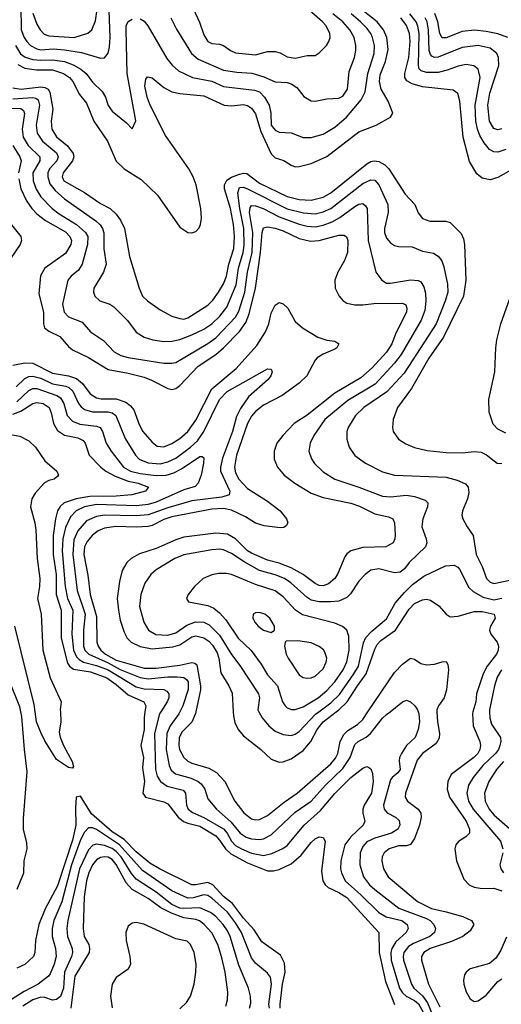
# Model space of a CAD drawing. Header units: inches. Extents: x 990535 to 1117859, y 769386 to 892122.
# Tile 350 of 656: x 1073564 to 1075987, y 798529 to 803480. Entities that reach past the tile are written whole.
import ezdxf

# ---------------------------------------------------------------- set-up
doc = ezdxf.new("R2010")
doc.units = ezdxf.units.IN
doc.header["$MEASUREMENT"] = 0
doc.layers.add('B0779', color=7, linetype='Continuous')
doc.layers.add('B0870', color=7, linetype='Continuous')

msp = doc.modelspace()

# ---------------------------------------------------------------- linework, layer by layer
at = {"layer": 'B0779', "color": 5}
for points, elevation in [([(1073551.6, 799108.4), (1073585.6, 799190), (1073587.2, 799250), (1073601.8, 799310), (1073600.7, 799340.7), (1073583.6, 799410), (1073582.5, 799462.5), (1073602.1, 799697.9), (1073588, 799810), (1073575.3, 799975.3), (1073569.6, 800000)], 2620), ([(1073768.6, 800000), (1073770.6, 799950), (1073763.4, 799896.6), (1073768.1, 799871.9), (1073784.4, 799830), (1073827.4, 799750), (1073835.3, 799724.7), (1073830, 799716), (1073810, 799719.7), (1073750, 799760.4), (1073690, 799853.6), (1073670, 799895.8), (1073648.7, 799950), (1073642, 800000)], 2580), ([(1074194.2, 800000), (1074190.4, 799970), (1074189.7, 799910), (1074173.3, 799830), (1074187.1, 799770), (1074182.4, 799717.6), (1074191.6, 799648.4), (1074184.4, 799590), (1074197.6, 799570), (1074290, 799547.2), (1074310, 799537.7), (1074360.9, 799470), (1074388.7, 799448.7), (1074410, 799439.1), (1074470, 799424), (1074550, 799376.2), (1074570, 799354.6), (1074599, 799310), (1074625.6, 799285.6), (1074710, 799240.4), (1074810, 799200.2), (1074840.2, 799199.8), (1074870, 799206.4), (1074930, 799234.5), (1074980.6, 799279.4), (1075030, 799342.7), (1075050, 799361), (1075070, 799371.1), (1075090, 799368.2), (1075100.3, 799350), (1075082.3, 799197.7), (1075089.7, 799149.7), (1075100.5, 799130), (1075116, 799116), (1075170, 799091.2), (1075210, 799065.2), (1075371, 798890), (1075371.7, 798790), (1075404, 798644), (1075450, 798528.5)], 2620), ([(1074273.9, 800000), (1074267.3, 799990), (1074242.8, 799890), (1074246.5, 799710), (1074256, 799676), (1074271.7, 799650), (1074306.1, 799626.1), (1074386.1, 799606.1), (1074398.2, 799590), (1074403, 799530), (1074412.1, 799510), (1074432.8, 799492.8), (1074490, 799468.7), (1074590, 799410.4), (1074607.7, 799390), (1074630, 799349.2), (1074650, 799327.8), (1074679.5, 799310), (1074730, 799289.1), (1074790, 799276.5), (1074832.8, 799287.2), (1074887.7, 799312.3), (1074910, 799327.7), (1074994.8, 799430), (1075077.1, 799502.9), (1075150, 799588.6), (1075230, 799668.8), (1075290, 799717.1), (1075310, 799724.6), (1075320.3, 799720.3), (1075330, 799713), (1075339.6, 799690), (1075341.6, 799650), (1075334.4, 799590), (1075297.1, 799530), (1075290.1, 799510), (1075290.6, 799490), (1075300.8, 799450), (1075292.5, 799430), (1075229.2, 799370.8), (1075199.9, 799330), (1075179.6, 799250), (1075178.2, 799210), (1075182.2, 799190), (1075201.2, 799150), (1075280, 799080), (1075370.7, 798990), (1075408.1, 798968.1), (1075486.2, 798950), (1075512.9, 798930), (1075518.3, 798910), (1075508.7, 798890), (1075456.3, 798843.7), (1075435.8, 798810), (1075431.2, 798788.8), (1075432.9, 798750), (1075474.8, 798610), (1075490, 798586.9), (1075508, 798570), (1075550, 798548.1), (1075570, 798530.7), (1075593, 798490)], 2640), ([(1074369.9, 800000), (1074365, 799990), (1074321, 799930), (1074304.3, 799890), (1074301, 799810), (1074315.6, 799730), (1074326.7, 799706.7), (1074347.3, 799687.3), (1074426.1, 799666.1), (1074462.3, 799650), (1074477.8, 799637.8), (1074495, 799610), (1074510, 799561.3), (1074553.7, 799510), (1074627, 799447), (1074673.1, 799390), (1074702.9, 799370), (1074730, 799361), (1074770, 799357.8), (1074790, 799361.3), (1074830, 799380.3), (1074950, 799494.5), (1075030, 799550), (1075103, 799630), (1075190, 799713.8), (1075225.9, 799770), (1075250, 799834.6), (1075266, 799850), (1075307.3, 799872.7), (1075329, 799891), (1075390, 799968.5), (1075410, 799986.4), (1075427, 800000)], 2660), ([(1074450.4, 800000), (1074448.6, 799991.4), (1074430, 799948.4), (1074381.2, 799898.8), (1074366.1, 799870), (1074364, 799830), (1074368.2, 799810), (1074390, 799770.1), (1074410, 799750.8), (1074430, 799740.9), (1074515.7, 799715.7), (1074554.4, 799694.4), (1074596.6, 799650), (1074646.3, 799550), (1074692.3, 799492.3), (1074730, 799461.8), (1074750, 799456.6), (1074770, 799458.5), (1074810, 799477.5), (1074894.7, 799545.3), (1074959.6, 799590), (1075130, 799738.6), (1075152.9, 799767.1), (1075163.9, 799790), (1075175.7, 799850), (1075194.6, 799885.4), (1075214.9, 799905.1), (1075263.9, 799936.1), (1075290, 799961.8), (1075316, 800000)], 2680), ([(1074638.6, 800000), (1074639.7, 799979.7), (1074646.7, 799946.7), (1074663, 799910), (1074690, 799878.9), (1074777.5, 799810), (1074830, 799761.8), (1074870, 799746.3), (1074890, 799748.3), (1074930, 799763.9), (1074990, 799805.1), (1075028.1, 799850), (1075060.9, 799910), (1075090, 799949.7), (1075156.3, 800000)], 2720), ([(1074767.6, 800000), (1074783.5, 799970), (1074816.8, 799930), (1074850, 799903), (1074890, 799886), (1074930, 799881.1), (1074950, 799887.1), (1074970, 799900.1), (1075052.1, 799987.9), (1075068.6, 800000)], 2740), ([(1075569.1, 800000), (1075571.6, 799991.6), (1075575.3, 799950), (1075569.4, 799910), (1075553.8, 799870), (1075510, 799830.6), (1075484.1, 799790), (1075475.1, 799770), (1075473.6, 799753.6), (1075477.3, 799710), (1075466.6, 799693.4), (1075437.7, 799670), (1075430, 799657.6), (1075393.8, 799530), (1075397.1, 799510), (1075412.1, 799492.1), (1075454.7, 799470), (1075473.4, 799453.4), (1075476.8, 799430), (1075466.5, 799410), (1075434.7, 799390), (1075350, 799364.9), (1075310, 799345.3), (1075290, 799322), (1075277.4, 799290), (1075275.6, 799230), (1075293.7, 799170), (1075324, 799130), (1075350, 799106.2), (1075471.8, 799011.8), (1075610, 798960.8), (1075629.5, 798950), (1075647.7, 798930), (1075655.1, 798910), (1075650.9, 798890), (1075627.4, 798870), (1075545.1, 798834.9), (1075520.8, 798819.2), (1075497.2, 798790), (1075492.6, 798770), (1075495.3, 798750), (1075535.5, 798630), (1075547.1, 798610), (1075590.7, 798570.7), (1075615.4, 798535.4), (1075643.1, 798470)], 2660), ([(1075663.3, 800000), (1075665.4, 799950), (1075676.4, 799890), (1075673.5, 799866.5), (1075659, 799841), (1075591.2, 799790), (1075563.3, 799756.7), (1075504.2, 799590), (1075503, 799570), (1075514.3, 799550), (1075568.1, 799510), (1075581.4, 799490), (1075584.3, 799470), (1075575.1, 799430), (1075550, 799362.2), (1075530, 799331.6), (1075510, 799325.9), (1075470, 799325.8), (1075422.7, 799310), (1075397.8, 799290), (1075386.8, 799270), (1075385.1, 799250), (1075393.8, 799210), (1075417.7, 799170), (1075565.2, 799045.2), (1075636.5, 799010), (1075710, 798994.6), (1075792.8, 798970), (1075837.6, 798950), (1075848.4, 798930), (1075830, 798898.9), (1075793.7, 798870), (1075735.8, 798844.2), (1075629.2, 798810), (1075596.6, 798790), (1075586.1, 798770), (1075585.6, 798750), (1075619.9, 798630), (1075676.8, 798516.8)], 2680), ([(1075844.3, 800000), (1075841.3, 799990), (1075845.9, 799930), (1075879.6, 799850), (1075882.1, 799830), (1075878.2, 799810), (1075868, 799790), (1075848.6, 799770), (1075735.2, 799684.8), (1075717.9, 799650), (1075715.1, 799610), (1075726.2, 799570), (1075809.6, 799450), (1075827.3, 799410), (1075826.3, 799390), (1075808.4, 799371.6), (1075772, 799348), (1075758.3, 799330), (1075753.1, 799310), (1075761, 799250), (1075798.1, 799158.1), (1075824.9, 799130), (1075850, 799118.5), (1075890, 799111.6), (1075950, 799112.9), (1075990, 799099.9)], 2720), ([(1075927.4, 800000), (1075928.7, 799970), (1075937.9, 799937.9), (1075983.6, 799870), (1075984.6, 799850), (1075978.9, 799830), (1075972, 799810), (1075958.1, 799790), (1075893.3, 799730), (1075846, 799670), (1075822.1, 799630), (1075812.7, 799590), (1075821.8, 799550), (1075845.4, 799510), (1075982.3, 799350), (1075994.8, 799310)], 2740), ([(1075998.5, 799750), (1075962.4, 799710), (1075923.7, 799650), (1075902.4, 799590), (1075906.5, 799550), (1075926.2, 799510), (1075950, 799482.1), (1076030.5, 799410.5)], 2760), ([(1074875, 798510), (1074873.7, 798530), (1074886.3, 798630), (1074900.1, 798690), (1074895.5, 798735.5), (1074875.3, 798775.3), (1074782.4, 798842.4), (1074744.1, 798904.1), (1074690, 798961.5), (1074635.1, 799035.1), (1074590, 799071), (1074536.2, 799130), (1074510, 799141.1), (1074450, 799128.9), (1074430, 799130.3), (1074270, 799208), (1074218.8, 799238.8), (1074150, 799294.8), (1074090, 799357), (1074030, 799396.9), (1073925.8, 799485.8), (1073870, 799576.2), (1073848.4, 799570), (1073844.2, 799515.8), (1073845.9, 799430), (1073830, 799354.9), (1073754.7, 799125.3), (1073691.9, 799008.1), (1073660.3, 798930), (1073643.3, 798850), (1073640.6, 798790), (1073633, 798770), (1073590, 798729.7), (1073550.6, 798710)], 2620), ([(1074821, 798510), (1074817.9, 798530), (1074831.3, 798630), (1074825, 798665), (1074810, 798685.1), (1074750, 798736.5), (1074730, 798762), (1074680.1, 798890), (1074650, 798939), (1074610, 798991.3), (1074530, 799062.6), (1074510, 799075.2), (1074490, 799078.8), (1074436.5, 799063.5), (1074410, 799062.6), (1074330, 799098.8), (1074181.2, 799201.2), (1074065.9, 799330), (1073950, 799408.2), (1073930, 799416.9), (1073910, 799415.6), (1073890, 799395.2), (1073870, 799355.6), (1073824.8, 799230), (1073776.6, 799043.4), (1073735.8, 798950), (1073727.9, 798910), (1073727, 798870), (1073743.8, 798810), (1073747.4, 798770), (1073738.1, 798730), (1073717.2, 798682.8), (1073708.6, 798670), (1073656.8, 798630), (1073586.6, 798593.4), (1073510, 798544.9)], 2640), ([(1074719.8, 798510), (1074726.3, 798533.7), (1074725.2, 798570), (1074715, 798610), (1074665.8, 798725.8), (1074622.9, 798870), (1074610, 798898.1), (1074587.4, 798930), (1074550.8, 798970), (1074523.4, 798990), (1074470, 799013.8), (1074390, 799010.5), (1074370, 799013), (1074329.9, 799030), (1074250, 799093.1), (1074150, 799158.1), (1074126.4, 799186.4), (1074075, 799270), (1074050, 799297.9), (1074030, 799311.8), (1073990, 799327.7), (1073950, 799333.3), (1073931.6, 799328.4), (1073910, 799305.3), (1073864.5, 799210), (1073805.9, 798950), (1073801.4, 798910), (1073804.9, 798870), (1073827.5, 798810), (1073830.1, 798790), (1073825.6, 798770), (1073789.2, 798690), (1073783.8, 798610), (1073770, 798568.4), (1073750, 798552.5), (1073730, 798549.9), (1073690, 798563.5), (1073670, 798564.3), (1073630, 798551.3), (1073580, 798520)], 2660), ([(1074600.8, 798519.2), (1074608.9, 798551.1), (1074610.7, 798590), (1074598.6, 798690), (1074581.8, 798761.8), (1074561.2, 798830), (1074530, 798887.4), (1074491.9, 798930), (1074468.9, 798948.9), (1074450, 798955.7), (1074390, 798963.7), (1074327.2, 798987.2), (1074274.5, 799014.5), (1074210, 799060.2), (1074130, 799106.5), (1074099.2, 799139.2), (1074050, 799231.8), (1074030, 799257.3), (1074010, 799268.5), (1073990, 799270.9), (1073970, 799266.9), (1073950, 799255.1), (1073929.6, 799230.4), (1073911.4, 799190), (1073901, 799150), (1073888.8, 799068.8), (1073882.7, 798910), (1073888.8, 798870), (1073911.3, 798830), (1073915.9, 798810), (1073913.3, 798790), (1073842, 798670), (1073821.7, 798510)], 2680), ([(1075994.4, 799290), (1075980.2, 799230), (1075984.3, 799210), (1075997.5, 799190)], 2740), ([(1074370, 798506.8), (1074402.8, 798537.2), (1074423.2, 798570), (1074441.7, 798630), (1074450.4, 798690), (1074451.6, 798730), (1074441.1, 798790), (1074424, 798830), (1074406.5, 798846.5), (1074350, 798858.8), (1074188.8, 798931.2), (1074150, 798940.2), (1074130, 798937.5), (1074110, 798922.4), (1074097.8, 798890), (1074100.5, 798850), (1074118.5, 798770), (1074121.6, 798730), (1074110, 798704.8), (1074050, 798663.2), (1074030.1, 798630), (1074020.5, 798570), (1074030, 798511.8)], 2720), ([(1076013, 798867), (1075982.9, 798797.1), (1075960, 798760), (1075926.7, 798733.3), (1075830, 798706.8), (1075809.7, 798690.3), (1075802.4, 798677.6), (1075796.8, 798650), (1075798, 798630), (1075810, 798592.3), (1075830, 798555.6), (1075850, 798542.6), (1075870, 798546.5), (1075910, 798575), (1075970, 798643.6), (1075990, 798656.9)], 2720)]:
    msp.add_lwpolyline(points, dxfattribs=dict(at, elevation=elevation))
at = {"layer": 'B0870', "color": 5}
for points, elevation in [([(1073630, 803513.4), (1073650, 803457.4), (1073667.2, 803430), (1073687.5, 803407.5), (1073710, 803398.8), (1073838, 803390), (1073906.8, 803413.2), (1073926.8, 803430), (1073945.2, 803474.8), (1073963.1, 803590)], 2880), ([(1073554.2, 803254.2), (1073590, 803236.1), (1073648, 803228), (1073730, 803228.5), (1073783.9, 803210), (1073814.6, 803190), (1073831.8, 803170), (1073864.8, 803104.8), (1073899.6, 803059.6), (1073937, 802970), (1074006.2, 802870), (1074050, 802768), (1074090, 802731), (1074176, 802676), (1074257.8, 802597.8), (1074370, 802436.5), (1074410, 802410.3), (1074430, 802408.8), (1074450, 802415.8), (1074466.5, 802433.5), (1074474, 802450), (1074478.5, 802481.5), (1074475.2, 802530), (1074451.3, 802650), (1074436.1, 802690), (1074414.2, 802730), (1074298.2, 802898.2), (1074220.5, 803050), (1074204.9, 803090), (1074193.4, 803146.6), (1074198.2, 803181.8), (1074206.4, 803193.6), (1074230, 803188), (1074290, 803139.2), (1074330, 803117.7), (1074369.2, 803109.2), (1074490, 803098.1), (1074593, 803050), (1074630, 803047.2), (1074690, 803053.4), (1074710, 803049.1), (1074730, 803034.6), (1074750, 803006.3), (1074778, 802918), (1074830, 802805), (1074850, 802786.2), (1074892.5, 802772.5), (1074930, 802748), (1074950, 802740.9), (1074970, 802741.7), (1075030, 802756.8), (1075110, 802791.8), (1075270, 802916.8), (1075357.8, 802950), (1075429.6, 802990), (1075440.5, 803010), (1075418.5, 803070), (1075383.3, 803130), (1075373.5, 803170), (1075377.9, 803202.1), (1075404.5, 803270), (1075417.2, 803330), (1075411.3, 803390), (1075394.6, 803430), (1075362.5, 803470), (1075276.6, 803536.6)], 2820), ([(1073569.1, 803550), (1073572, 803430), (1073586.9, 803390), (1073599.6, 803370), (1073618.9, 803350), (1073650, 803333.1), (1073670, 803328.3), (1073733.3, 803333.3), (1073790, 803329.2), (1073874.7, 803314.7), (1073970, 803286.7), (1073990, 803287.9), (1074008.6, 803311.4), (1074016.4, 803343.6), (1074020.1, 803390), (1074013.6, 803526.4)], 2860), ([(1074436.4, 803536.4), (1074468.2, 803468.2), (1074490, 803404.2), (1074510, 803370.2), (1074530, 803361.3), (1074570, 803357.5), (1074590, 803350.1), (1074624.8, 803324.8), (1074650, 803313.4), (1074750, 803303.4), (1074810, 803319.6), (1074850, 803320.8), (1074874.1, 803314.1), (1074910, 803293.1), (1074950, 803287.5), (1075010, 803300.6), (1075050, 803300.2), (1075070, 803312.9), (1075107.8, 803350), (1075119.7, 803370), (1075125.8, 803390), (1075123.9, 803410), (1075105.5, 803450), (1075088.1, 803470), (1074981.9, 803561.9)], 2880), ([(1073543.7, 803350), (1073569, 803309), (1073591.8, 803291.8), (1073630, 803280.2), (1073670, 803276.6), (1073730, 803279.1), (1073790, 803269.2), (1073833.9, 803253.9), (1073872.1, 803232.1), (1073897.9, 803210), (1073930, 803166.6), (1073979.6, 803119.6), (1073995.8, 803090), (1074010, 803049.1), (1074030, 803020.2), (1074100.9, 802960.9), (1074130, 802930.7), (1074148, 802972), (1074104.8, 803210), (1074099.2, 803430), (1074100.6, 803450), (1074109.3, 803470.7), (1074130, 803482.8)], 2840), ([(1074170, 803484.7), (1074190, 803473), (1074209.3, 803450), (1074305.1, 803285.1), (1074330.8, 803250.8), (1074362.6, 803222.6), (1074433.1, 803190), (1074530, 803171.3), (1074590, 803143.9), (1074745.9, 803125.9), (1074770, 803116.6), (1074795, 803090), (1074818.9, 803050), (1074826.7, 803010), (1074830, 802950.5), (1074850, 802925.2), (1074870, 802914.3), (1074930, 802911.2), (1074990, 802888.4), (1075030, 802887.1), (1075090, 802904.3), (1075150, 802939.8), (1075208.5, 802990), (1075282.2, 803077.8), (1075302.3, 803117.7), (1075316, 803210), (1075346.5, 803310), (1075348.7, 803350), (1075339.3, 803390), (1075329.9, 803410), (1075310, 803438.4), (1075278.4, 803470), (1075230.8, 803510)], 2840), ([(1074323.7, 803490), (1074353.2, 803433.2), (1074428.1, 803310), (1074461.8, 803281.8), (1074590, 803226.2), (1074655.9, 803215.9), (1074731.1, 803211.1), (1074793.1, 803193.1), (1074850, 803167.1), (1074910, 803163.6), (1074930, 803158), (1074958.6, 803138.6), (1074993.2, 803093.2), (1075030, 803072.4), (1075050, 803070.2), (1075110, 803081.6), (1075170, 803085.1), (1075190, 803096.3), (1075212.4, 803130), (1075220.8, 803219.2), (1075247.8, 803290), (1075254.9, 803325.1), (1075255.7, 803350), (1075246.7, 803390), (1075224.2, 803430), (1075189.9, 803470), (1075138.7, 803510)], 2860), ([(1076050, 802732.4), (1075970, 802686.9), (1075930, 802675.6), (1075890, 802682.9), (1075864.3, 802704.3), (1075827.3, 802767.3), (1075794.9, 802890), (1075777.9, 803070), (1075768.6, 803108.6), (1075745.4, 803125.4), (1075590, 803142.2), (1075538.1, 803158.1), (1075512.1, 803172.1), (1075501.1, 803190), (1075501.4, 803210), (1075521.2, 803290), (1075528.2, 803370), (1075524.3, 803410), (1075510.7, 803450.7), (1075482, 803490)], 2780), ([(1076010, 802827), (1075970, 802813.7), (1075950, 802815.2), (1075927.7, 802827.7), (1075900.6, 802860.6), (1075878.6, 802898.6), (1075866.3, 802930), (1075858, 802970), (1075855.8, 803050), (1075879.9, 803190), (1075871.1, 803231.1), (1075848.9, 803248.9), (1075810, 803254.4), (1075770, 803247.3), (1075714, 803226), (1075670, 803215.1), (1075610, 803214.2), (1075583.2, 803223.2), (1075573.8, 803233.8), (1075570.3, 803250.3), (1075574.5, 803410), (1075567.6, 803447.6), (1075558.1, 803470), (1075526.4, 803510)], 2760), ([(1075990, 802930.9), (1075970, 802925.9), (1075950, 802932.5), (1075927.3, 802970), (1075919.8, 803050), (1075929.3, 803110), (1075973.7, 803250), (1075973.2, 803290), (1075964.9, 803310), (1075930, 803337.8), (1075870, 803350.4), (1075790, 803340.3), (1075670, 803291.2), (1075650, 803289.9), (1075637.6, 803297.6), (1075630, 803305.8), (1075624.6, 803324.6), (1075621, 803430), (1075613.1, 803470), (1075604.1, 803490)], 2740), ([(1076020.3, 803390), (1075970, 803408.8), (1075910, 803421.6), (1075852.3, 803427.7), (1075790, 803420.9), (1075710, 803388.5), (1075690, 803389.3), (1075678.4, 803410), (1075667.7, 803470), (1075652, 803512)], 2720), ([(1073530, 803137.3), (1073571.1, 803131.1), (1073670, 803142.4), (1073690, 803139.6), (1073707.6, 803130), (1073716.3, 803116.3), (1073730.4, 803030), (1073721.8, 802970), (1073725.8, 802930), (1073750, 802891.3), (1073805.4, 802845.4), (1073833.1, 802806.9), (1073835.7, 802790), (1073829.6, 802770), (1073783.3, 802710), (1073778.5, 802690), (1073786.7, 802670), (1073890.7, 802610.7), (1073970, 802555.1), (1074019.3, 802530), (1074050, 802503), (1074071.3, 802471.3), (1074090.8, 802430), (1074116.8, 802290), (1074164.6, 802130), (1074182.5, 802090), (1074206.7, 802066.7), (1074270, 802021.5), (1074330, 801990.1), (1074370, 801976.8), (1074390, 801974.9), (1074410, 801980.1), (1074510, 802044.8), (1074535.3, 802070), (1074564.9, 802110), (1074590, 802152.6), (1074605.2, 802190), (1074616.6, 802250), (1074640.8, 802330), (1074645.4, 802390), (1074640.3, 802450), (1074624.7, 802530), (1074594.4, 802630), (1074593.7, 802650), (1074606, 802674), (1074630, 802688.9), (1074670, 802703.9), (1074690, 802708.8), (1074706.5, 802706.5), (1074770, 802657.6), (1074910, 802591.8), (1074970, 802575.5), (1075030, 802572.8), (1075090, 802587.7), (1075130, 802609.7), (1075310, 802755.4), (1075330, 802766.6), (1075347.3, 802770), (1075370, 802766.5), (1075400.4, 802750), (1075421.8, 802730), (1075503.6, 802603.6), (1075551.1, 802550), (1075568.8, 802508.8), (1075590, 802480.9), (1075627.3, 802467.3), (1075707.1, 802467.1), (1075730, 802460.9), (1075784.7, 802404.7), (1075797.4, 802377.4), (1075801.7, 802350), (1075808.8, 802170), (1075796.1, 802090), (1075696.4, 801883.6), (1075622.5, 801777.5), (1075534.9, 801625.1), (1075465, 801530), (1075442.4, 801470), (1075439, 801430), (1075443.6, 801410), (1075470.4, 801370), (1075506.6, 801346.6), (1075549.5, 801329.5), (1075614.1, 801314.1), (1075710, 801303), (1075790, 801301.6), (1075850, 801308.6), (1075885.1, 801305.1), (1075912.7, 801292.7), (1075966.7, 801250), (1075990, 801247.7)], 2780), ([(1073530, 803081.5), (1073630, 803088.7), (1073646, 803086), (1073656.9, 803076.9), (1073664.1, 803050), (1073646.8, 802950), (1073651.4, 802910), (1073678.4, 802870), (1073749.6, 802810), (1073758.2, 802790), (1073751.2, 802770), (1073713.5, 802730), (1073706.2, 802710), (1073705.1, 802690), (1073715.5, 802655.5), (1073741.9, 802621.9), (1073790, 802578.5), (1073947.9, 802467.9), (1073969.1, 802449.1), (1073981.3, 802430), (1073987.8, 802407.8), (1073988, 802328), (1073998.4, 802250), (1073985.2, 802210), (1073937.3, 802130), (1073935.5, 802110), (1073942.2, 802090), (1073967.1, 802067.1), (1074017, 802050), (1074036.9, 802036.9), (1074106.7, 801966.7), (1074150, 801908.2), (1074190, 801883.2), (1074234, 801870), (1074290, 801862.6), (1074330, 801862.9), (1074370, 801871.2), (1074430, 801894.9), (1074490, 801923.6), (1074530, 801950.6), (1074570.8, 801990), (1074605.9, 802034.1), (1074653.8, 802146.2), (1074664.6, 802230), (1074687.5, 802310), (1074693.2, 802346.8), (1074692, 802430), (1074671.7, 802530), (1074661, 802610), (1074670, 802635.7), (1074690, 802637.9), (1074710, 802629.7), (1074910, 802529), (1074991, 802509), (1075050, 802504.6), (1075090, 802513.8), (1075130, 802531.2), (1075290, 802656.9), (1075330, 802675.3), (1075350, 802673.1), (1075370.1, 802650), (1075415.6, 802550), (1075416.9, 802510), (1075400.1, 802430), (1075400.1, 802410), (1075410, 802380.7), (1075430, 802357.5), (1075450, 802344.4), (1075470, 802338.8), (1075537.9, 802337.9), (1075590, 802315.9), (1075645.7, 802305.7), (1075670, 802290.2), (1075687, 802267), (1075697.6, 802237.6), (1075716.9, 802150), (1075717.4, 802110), (1075706.9, 802070), (1075658.7, 801950), (1075497.4, 801702.6), (1075411.1, 801608.9), (1075295.2, 801530), (1075253.1, 801490), (1075216.3, 801430), (1075210.2, 801409.8), (1075209.2, 801370), (1075221.8, 801330), (1075250, 801287.9), (1075303.1, 801250), (1075390, 801206.4), (1075450.1, 801190.1), (1075710, 801179.3), (1075764.9, 801164.9), (1075806.8, 801146.8), (1075819.6, 801130), (1075823.2, 801103.2), (1075816.2, 801070), (1075791.6, 801010), (1075788.9, 800988.9), (1075793.7, 800970), (1075815.6, 800930), (1075845.7, 800885.7), (1075860.8, 800790), (1075891.2, 800730), (1075911.9, 800670), (1075930, 800651.9), (1075950, 800645.3), (1076070, 800669.4)], 2760), ([(1073510, 803036), (1073570, 803033.3), (1073583.7, 803023.7), (1073588.6, 803008.6), (1073576, 802930), (1073582, 802890), (1073607.2, 802847.2), (1073665.7, 802790), (1073664.8, 802770), (1073629.7, 802710), (1073632, 802670), (1073647.2, 802627.2), (1073671, 802590), (1073728.1, 802530), (1073763.3, 802503.3), (1073850.3, 802450.3), (1073895.5, 802410), (1073906.2, 802390), (1073906, 802350), (1073879.2, 802250), (1073859.3, 802220.7), (1073822.3, 802190), (1073807.1, 802170), (1073780.1, 802050), (1073787.5, 802010), (1073810, 801986.7), (1073878.7, 801958.7), (1073920.9, 801910), (1073986.1, 801866.1), (1074039.7, 801810), (1074072.2, 801792.2), (1074110, 801782.2), (1074290, 801752.2), (1074330, 801752.3), (1074350, 801757.1), (1074510, 801851.3), (1074550, 801879.7), (1074650, 801984.2), (1074666.3, 802013.7), (1074697.3, 802110), (1074710.7, 802210), (1074732.9, 802310), (1074737.4, 802410), (1074720.9, 802510), (1074723.8, 802536.2), (1074730, 802546.5), (1074750, 802544.9), (1074788.1, 802530), (1074869.2, 802489.2), (1074970, 802452.7), (1075010, 802441.1), (1075050, 802438.7), (1075090, 802446.6), (1075135.8, 802464.2), (1075174.5, 802485.5), (1075250, 802541.1), (1075270, 802552.3), (1075290, 802556.1), (1075304.5, 802544.5), (1075312.4, 802530), (1075316.3, 802370), (1075355.3, 802210), (1075386.7, 802170), (1075410, 802156), (1075430, 802154.7), (1075530, 802172.4), (1075569, 802169), (1075581.3, 802161.3), (1075597.3, 802137.3), (1075605, 802105), (1075606.8, 802066.8), (1075601.5, 802018.5), (1075583.4, 801970), (1075483, 801797), (1075450, 801752.5), (1075352.6, 801647.4), (1075215.2, 801564.8), (1075099.3, 801470), (1075043, 801390), (1075024.7, 801350), (1075019.2, 801310), (1075031.7, 801271.7), (1075047.7, 801247.7), (1075090, 801206.4), (1075149.1, 801169.1), (1075269.8, 801130.2), (1075390, 801083.9), (1075430, 801081.5), (1075510, 801089.1), (1075550, 801081.9), (1075604.4, 801064.4), (1075616.9, 801050), (1075616.1, 801030), (1075591.5, 800970), (1075587.5, 800930), (1075608.6, 800870), (1075611.9, 800850), (1075605.6, 800830), (1075524.1, 800750), (1075500.5, 800719.5), (1075477.6, 800702.4), (1075450, 800699), (1075370, 800719.5), (1075330, 800711.6), (1075301.5, 800690), (1075270, 800656.8), (1075227.8, 800592.2), (1075210, 800574), (1075170, 800556.9), (1075127.4, 800552.6), (1075070, 800552), (1075030, 800561.7), (1075010, 800574.8), (1074928.9, 800648.9), (1074896.1, 800670), (1074850, 800688.2), (1074770, 800710.9), (1074693.8, 800753.8), (1074630, 800796.4), (1074590, 800813.4), (1074570, 800817.1), (1074530, 800815), (1074390, 800789.9), (1074344.4, 800770), (1074250, 800714.2), (1074223.2, 800690), (1074193.6, 800646.4), (1074173.1, 800590), (1074167.4, 800530), (1074188.1, 800450), (1074211.3, 800410), (1074248.9, 800388.9), (1074310, 800385.9), (1074350, 800397.6), (1074404.3, 800435.7), (1074448, 800452), (1074490, 800451.2), (1074517.5, 800437.5), (1074570, 800385), (1074630, 800287.3), (1074672, 800232), (1074765.3, 800090), (1074770.1, 800070), (1074762.3, 800010), (1074767.6, 800000)], 2740), ([(1073530, 802847.3), (1073565.2, 802790), (1073572.3, 802770), (1073558.4, 802710)], 2720), ([(1073560, 802680), (1073569.8, 802629.8), (1073597.7, 802570), (1073624.6, 802530), (1073650, 802503.9), (1073693.2, 802470), (1073793.9, 802413.9), (1073816.9, 802390), (1073824.2, 802370), (1073822.2, 802350), (1073794.9, 802305.1), (1073690, 802230.5), (1073668.3, 802191.7), (1073661, 802101), (1073683.3, 802010), (1073683.5, 801950), (1073689.4, 801930), (1073710, 801913.7), (1073766.3, 801886.3), (1073810, 801836), (1073830, 801819.5), (1073910, 801782), (1074010, 801720.8), (1074110, 801702.8), (1074190, 801681.8), (1074227.9, 801667.9), (1074310, 801624.8), (1074330, 801620.6), (1074350, 801625.6), (1074370, 801640.6), (1074462.2, 801737.8), (1074550, 801796.9), (1074590.2, 801829.8), (1074670, 801912.9), (1074702.3, 801957.7), (1074719.2, 802000.8), (1074750.2, 802130), (1074774.7, 802310), (1074783.3, 802410), (1074790, 802432.9), (1074810, 802438.3), (1074850, 802432.4), (1074890, 802418.2), (1074970, 802379.5), (1075026.4, 802366.4), (1075070, 802370.4), (1075170, 802397), (1075196.1, 802396.1), (1075207.9, 802387.9), (1075214.8, 802370), (1075213.2, 802310), (1075198.2, 802270), (1075163.9, 802210), (1075150.1, 802170), (1075151.7, 802130), (1075171, 802090), (1075190, 802068.5), (1075210, 802055.3), (1075250, 802045.5), (1075290, 802045.9), (1075346.3, 802053.7), (1075490, 802055.1), (1075506, 802046), (1075511.4, 802030), (1075509.5, 802010), (1075456.9, 801903.1), (1075436.2, 801850), (1075410, 801808.4), (1075337.5, 801730), (1075280.8, 801679.2), (1075150, 801601.3), (1075010, 801491.4), (1074944.8, 801450), (1074887.3, 801390), (1074857.7, 801350), (1074843.5, 801310), (1074843.7, 801270), (1074860.9, 801230), (1074895.4, 801190), (1074948.4, 801150), (1075030, 801098.7), (1075090, 801076.8), (1075230, 801049.3), (1075273.6, 801033.6), (1075350, 800995.1), (1075419.4, 800979.4), (1075441.5, 800970), (1075450.2, 800950), (1075452.8, 800890), (1075450.9, 800869.1), (1075442.3, 800850), (1075406.8, 800830), (1075290, 800826.4), (1075230, 800809.9), (1075210, 800794.6), (1075200.2, 800779.8), (1075165.3, 800694.7), (1075149.3, 800670.7), (1075116.8, 800643.2), (1075090, 800633.6), (1075070, 800635.4), (1075050, 800644.9), (1074990, 800690.7), (1074930, 800724.3), (1074870, 800747), (1074810, 800762.1), (1074730, 800796.7), (1074709.5, 800810), (1074650, 800870.3), (1074610, 800893.2), (1074550, 800898.2), (1074390, 800877.1), (1074350, 800864.7), (1074250, 800820.8), (1074166.4, 800793.6), (1074125.4, 800770), (1074102.7, 800750), (1074079.5, 800710), (1074065.4, 800654.6), (1074055.2, 800570), (1074060.5, 800510), (1074070, 800461.1), (1074090, 800399.6), (1074104.4, 800370), (1074124.2, 800350), (1074170, 800327.6), (1074230, 800316.5), (1074334, 800326), (1074370, 800337.3), (1074430, 800376.5), (1074450, 800381.9), (1074490, 800372.4), (1074515.4, 800355.4), (1074534.7, 800334.7), (1074556.7, 800296.7), (1074566, 800270), (1074576, 800196), (1074616.3, 800130), (1074633.4, 800093.4), (1074638.6, 800000)], 2720), ([(1073489.7, 802490), (1073569.6, 802390), (1073573.2, 802370), (1073566, 802350), (1073519.6, 802280.4)], 2680), ([(1076010, 801400.8), (1075970, 801421.6), (1075945.5, 801445.5), (1075925.8, 801505.8), (1075924.4, 801570), (1075954.3, 801710), (1075959, 801830), (1075964.9, 801870), (1075985.1, 801950), (1076048.4, 802130)], 2780), ([(1073530, 801742.9), (1073590, 801755.4), (1073630, 801752.8), (1073730, 801703.2), (1073810, 801689.8), (1073850, 801675.8), (1073880.9, 801650), (1073918.4, 801598.4), (1073950, 801578.5), (1073974.3, 801574.3), (1074050, 801574.3), (1074097.6, 801557.6), (1074120.7, 801540.7), (1074138.4, 801518.4), (1074165.3, 801445.3), (1074183.5, 801410), (1074230, 801355.4), (1074256, 801336), (1074290, 801333), (1074330, 801348.7), (1074370, 801373.6), (1074410, 801410), (1074450, 801466.9), (1074530, 801623.1), (1074653.8, 801726.2), (1074757.8, 801842.2), (1074800.6, 801910), (1074816.8, 801950), (1074830, 802003.7), (1074850, 802044.9), (1074870, 802057.4), (1074890, 802051.8), (1074913.8, 802030), (1074950, 801963.1), (1074987.2, 801930), (1075064.2, 801884.2), (1075110, 801868.5), (1075150, 801863.6), (1075170.2, 801850), (1075159.6, 801830), (1075150, 801823.5), (1075090, 801798.9), (1075060.4, 801779.6), (1075050, 801768), (1075008.2, 801690), (1074970, 801652.2), (1074884.8, 801590), (1074790, 801542.1), (1074750.1, 801510), (1074730, 801486.7), (1074710.5, 801450), (1074655.5, 801290), (1074644.3, 801230), (1074650, 801201.8), (1074666.4, 801170), (1074710, 801123.1), (1074810, 801059.4), (1074874.1, 801010), (1074907.1, 800970), (1074913.1, 800950), (1074904.5, 800935.5), (1074892.7, 800927.3), (1074875.1, 800924.9), (1074794.5, 800934.5), (1074750, 800948.7), (1074700.8, 800980.8), (1074630, 801014.1), (1074590, 801021.9), (1074530, 801019), (1074330, 800980.8), (1074290, 800966.9), (1074230, 800936.1), (1074210, 800931.9), (1074150, 800927.8), (1074048.6, 800931.4), (1073990, 800922.6), (1073958.5, 800910), (1073930, 800888.3), (1073903.5, 800856.5), (1073890.8, 800830), (1073887.6, 800790), (1073906.8, 800686.8), (1073918.7, 800590), (1073950, 800478.4), (1073952.7, 800350), (1073959, 800330), (1073972.6, 800310), (1073996.3, 800290), (1074050, 800259.3), (1074190, 800219.3), (1074250, 800218.8), (1074370, 800233.7), (1074430, 800248.2), (1074444.8, 800244.8), (1074455.1, 800235.1), (1074473.7, 800130), (1074473.3, 800110), (1074450.4, 800000)], 2680), ([(1073546.7, 801633.3), (1073590, 801676.4), (1073610, 801685.3), (1073630, 801687.7), (1073670, 801677.6), (1073729.8, 801649.8), (1073796.9, 801636.9), (1073811.6, 801630), (1073831.5, 801611.5), (1073860.1, 801550), (1073873, 801533), (1073890, 801520.5), (1073930, 801508), (1074010, 801508.9), (1074030, 801503.4), (1074048.2, 801490), (1074094.1, 801374.1), (1074147.3, 801290), (1074164.8, 801270), (1074210, 801250.9), (1074270, 801247.3), (1074310, 801256.9), (1074350, 801275.7), (1074422.8, 801330), (1074457.9, 801362.1), (1074490.4, 801409.6), (1074569.9, 801570), (1074607.6, 801610), (1074810, 801724), (1074830, 801722), (1074833.4, 801710), (1074828.2, 801690), (1074813.4, 801670), (1074715.7, 801584.3), (1074675.1, 801524.9), (1074655.5, 801484.5), (1074634.6, 801410), (1074584.4, 801275.6), (1074573.6, 801230), (1074575, 801210), (1074621, 801110), (1074617.6, 801090), (1074581.3, 801078.7), (1074430, 801060.9), (1074310, 801025.4), (1074210, 800989.4), (1074150, 800985.3), (1073990.7, 800989.3), (1073950, 800982.5), (1073900.4, 800959.6), (1073856.7, 800910), (1073836.2, 800863.8), (1073830.9, 800790), (1073852.6, 800610), (1073893, 800490), (1073885.9, 800410), (1073885.4, 800330), (1073892.5, 800310), (1073911.6, 800290), (1074010, 800245.5), (1074070, 800212.4), (1074170, 800172.2), (1074210, 800166.2), (1074310, 800176.2), (1074356, 800176), (1074390, 800171.9), (1074402.5, 800162.5), (1074411.2, 800150), (1074411.8, 800111.8), (1074384.7, 800030), (1074369.9, 800000)], 2660), ([(1073550, 801558.1), (1073610, 801615.9), (1073630, 801625.9), (1073650, 801625.8), (1073750.7, 801590.7), (1073770, 801578.1), (1073785.8, 801550), (1073803.6, 801490), (1073830, 801461.6), (1073867, 801447), (1073950, 801436.2), (1073968.8, 801428.8), (1073981.2, 801410), (1073999.8, 801350), (1074024.8, 801310), (1074086.8, 801230), (1074122.2, 801210), (1074170, 801198.7), (1074250, 801188.2), (1074300.5, 801190), (1074338.9, 801201.1), (1074378.9, 801221.1), (1074470, 801283.2), (1074482.8, 801282.8), (1074490, 801277.3), (1074489.3, 801249.3), (1074477.8, 801190), (1074462.2, 801150), (1074446.5, 801133.5), (1074390, 801115.5), (1074250, 801053.7), (1074210, 801041.9), (1074150, 801035.7), (1073950, 801041.7), (1073889.4, 801030), (1073848.5, 801010), (1073820, 800980), (1073794.1, 800925.9), (1073781.1, 800870), (1073778.3, 800810), (1073792.9, 800630), (1073804, 800570), (1073830.7, 800510), (1073826.1, 800390), (1073835, 800310), (1073850, 800276.6), (1073862.5, 800262.5), (1073884.5, 800250), (1073950, 800233), (1074010, 800210.9), (1074150, 800124.8), (1074190, 800115.8), (1074290, 800112.1), (1074304, 800104), (1074314, 800090), (1074314.3, 800070), (1074306.8, 800050), (1074273.9, 800000)], 2640), ([(1073530, 801497.1), (1073570, 801511.9), (1073630, 801549.7), (1073650, 801554.6), (1073681.5, 801550), (1073711.8, 801530), (1073723, 801503), (1073734.2, 801450), (1073754.1, 801414.1), (1073790, 801390.1), (1073856.7, 801376.7), (1073883.5, 801363.5), (1073892.9, 801350), (1073913.9, 801290), (1073972.6, 801230), (1073998, 801210), (1074044.3, 801184.3), (1074110, 801159.6), (1074160.4, 801150), (1074212.6, 801130), (1074197.4, 801110), (1074128.9, 801091.1), (1074050, 801083.5), (1073916.8, 801083.2), (1073848.6, 801071.4), (1073787.2, 801050), (1073767.2, 801032.8), (1073754.7, 801010), (1073743.6, 800970), (1073733.1, 800886.9), (1073732.5, 800790), (1073747.2, 800690), (1073748, 800590), (1073773.5, 800510), (1073772, 800370), (1073804.8, 800244.8), (1073814.1, 800230), (1073834.7, 800214.7), (1073920.6, 800200.6), (1074001.9, 800170), (1074050, 800137.5), (1074110, 800085.1), (1074189.2, 800049.2), (1074198, 800030), (1074194.2, 800000)], 2620), ([(1073490, 801399.1), (1073565.4, 801385.4), (1073610, 801363.1), (1073643.4, 801330), (1073690, 801261.6), (1073751.6, 801210), (1073759.3, 801190), (1073755.2, 801184.8), (1073736.9, 801170), (1073710, 801162.8), (1073689, 801151), (1073641.2, 801098.8), (1073624.6, 801070), (1073617.7, 801030), (1073640.5, 800950), (1073645.7, 800914.3), (1073652.2, 800770), (1073665.9, 800670), (1073663.9, 800630), (1073652.9, 800570), (1073671.9, 800490), (1073681.4, 800310), (1073716.8, 800170), (1073772.7, 800050), (1073768.2, 800010), (1073768.6, 800000)], 2580), ([(1075068.6, 800000), (1075130, 800044.9), (1075173, 800087), (1075245.8, 800190), (1075268.1, 800230), (1075293.8, 800346.2), (1075306.2, 800373.8), (1075335.1, 800404.9), (1075410, 800466.7), (1075453.7, 800546.3), (1075499.8, 800600.2), (1075539.6, 800640.4), (1075597.6, 800682.4), (1075706.2, 800733.8), (1075750, 800736.8), (1075767.6, 800727.6), (1075776.4, 800716.4), (1075824.3, 800624.3), (1075844.6, 800604.6), (1075896, 800576), (1075950, 800562.8), (1075990, 800570.4)], 2740), ([(1075156.3, 800000), (1075170, 800010.4), (1075211.3, 800050), (1075262.8, 800130), (1075307.8, 800190), (1075350, 800315), (1075362, 800338), (1075381.4, 800358.6), (1075455.2, 800410), (1075523.8, 800516.2), (1075550, 800544), (1075590, 800563.3), (1075610, 800566.3), (1075630, 800560.5), (1075672.4, 800532.4), (1075710, 800490.9), (1075730, 800478), (1075770, 800481), (1075850, 800504.6), (1075890, 800503.7), (1075950.3, 800490), (1075956.8, 800470), (1075932.8, 800430), (1075928.2, 800410), (1075935, 800390), (1075966.5, 800350), (1075972.4, 800330), (1075970.7, 800310), (1075962.9, 800290), (1075914.9, 800230), (1075895.6, 800190), (1075861.4, 800090), (1075859.3, 800050), (1075844.3, 800000)], 2720), ([(1073642, 800000), (1073637.1, 800037.1), (1073539.3, 800430)], 2580), ([(1075316, 800000), (1075450, 800197.1), (1075490, 800239.7), (1075530, 800269), (1075550, 800264.6), (1075582.6, 800242.6), (1075610, 800235.5), (1075650, 800238.9), (1075690, 800250.9), (1075710, 800252.1), (1075717.4, 800237.4), (1075720.4, 800210), (1075711.2, 800110), (1075699.1, 800070), (1075670.5, 800030), (1075662.9, 800010), (1075663.3, 800000)], 2680), ([(1075988.4, 800210), (1075966.7, 800173.3), (1075952.2, 800130), (1075926.9, 800010), (1075927.4, 800000)], 2740), ([(1073569.6, 800000), (1073564.2, 800024.2), (1073513.5, 800153.5)], 2620), ([(1075427, 800000), (1075490, 800050.2), (1075510, 800058.9), (1075530, 800050.3), (1075551.8, 800030), (1075566, 800010), (1075569.1, 800000)], 2660)]:
    msp.add_lwpolyline(points, dxfattribs=dict(at, elevation=elevation))
for points, elevation in [([(1074565, 800695), (1074530, 800688.9), (1074487.2, 800670), (1074444.2, 800630), (1074412.4, 800590), (1074403, 800570), (1074412.5, 800552.5), (1074510, 800533.8), (1074540.2, 800520.2), (1074570, 800498.1), (1074601.8, 800461.8), (1074663.8, 800370), (1074728.7, 800308.7), (1074779, 800239), (1074810, 800186), (1074860.4, 800130), (1074886.9, 800050), (1074898.8, 800030), (1074910, 800019.7), (1074931.5, 800011.5), (1074950, 800010.8), (1074990, 800025.5), (1075065, 800070), (1075110, 800106.6), (1075150, 800149.6), (1075191, 800210), (1075210, 800250.3), (1075221.8, 800310), (1075219.4, 800379.4), (1075209.8, 800410), (1075188.2, 800428.2), (1075150, 800445.2), (1074987, 800487), (1074950.9, 800510.9), (1074890, 800577.4), (1074850, 800608.3), (1074750, 800639.4), (1074630.2, 800689.8), (1074605.1, 800694.9)], 2760), ([(1074770, 800498.9), (1074750, 800497.6), (1074739.1, 800490), (1074737.6, 800470), (1074746.3, 800450), (1074763.7, 800430), (1074790, 800410.4), (1074830, 800399.1), (1074845.2, 800410), (1074845.1, 800430), (1074822.4, 800470), (1074798, 800490)], 2780), ([(1074962.6, 800357.4), (1074904.7, 800355.3), (1074898.8, 800350), (1074896.4, 800330), (1074904.4, 800290), (1074914, 800270), (1074970, 800186.3), (1074990, 800171.5), (1075010, 800168.2), (1075030, 800170.2), (1075050, 800179.2), (1075090, 800216), (1075106.2, 800250), (1075108.7, 800268.7), (1075099.4, 800299.4), (1075091.7, 800311.7), (1075070, 800328.6), (1075030, 800347)], 2780)]:
    msp.add_lwpolyline(points, close=True, dxfattribs=dict(at, elevation=elevation))

doc.saveas('drawing.dxf')
